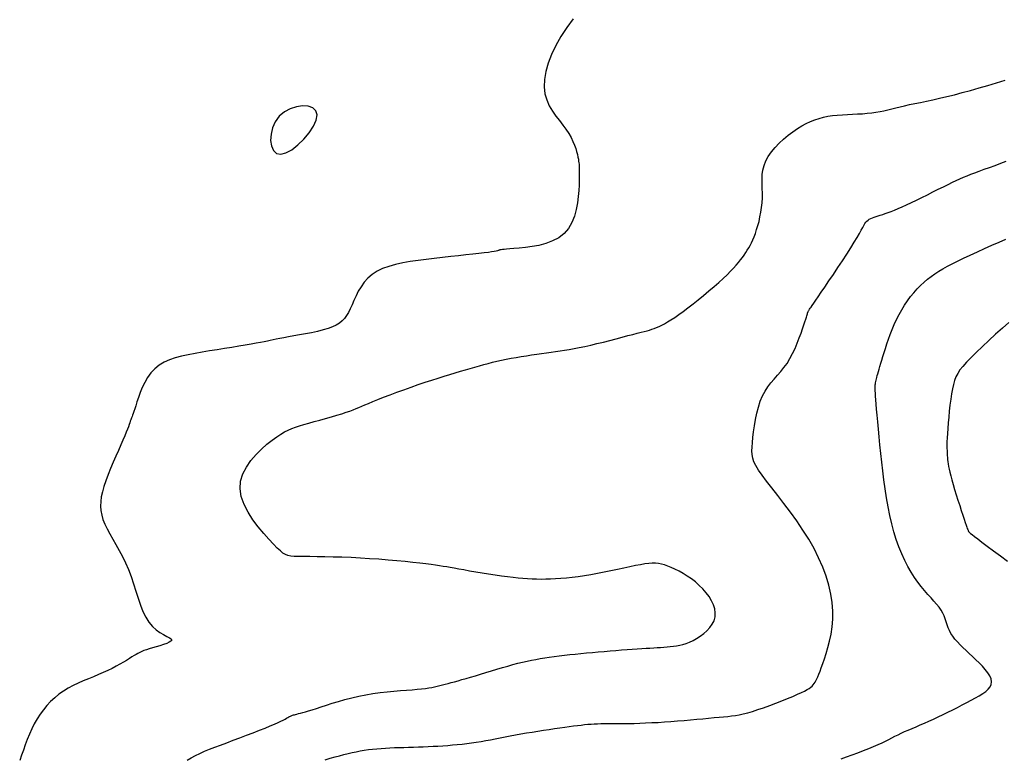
# Model space of a CAD drawing. Header units: millimetres. Extents: x 32690613 to 32693367, y 5343692 to 5344708.
# Tile 302 of 656: x 32692731 to 32692744, y 5344040 to 5344050. Entities that reach past the tile are written whole.
import ezdxf

# ---------------------------------------------------------------- set-up
doc = ezdxf.new("R2010")
doc.units = ezdxf.units.MM
doc.header["$LTSCALE"] = 20
for name, color, linetype in [('02-DGM_HL_492.50', 92, 'Continuous'), ('02-DGM_HL_493.00', 102, 'Continuous'), ('02-DGM_HL_493.50', 112, 'Continuous'), ('02-DGM_HL_494.00', 122, 'Continuous'), ('02-DGM_HL_494.50', 132, 'Continuous')]:
    doc.layers.add(name, color=color, linetype=linetype)

msp = doc.modelspace()

# ---------------------------------------------------------------- linework, layer by layer
at = {"layer": '02-DGM_HL_492.50', "elevation": 492.5, "flags": 128}
msp.add_lwpolyline([(32692738.439, 5344050.183), (32692738.354, 5344050.066), (32692738.278, 5344049.947), (32692738.211, 5344049.829), (32692738.155, 5344049.711), (32692738.111, 5344049.597), (32692738.079, 5344049.487), (32692738.061, 5344049.382), (32692738.057, 5344049.284), (32692738.068, 5344049.195), (32692738.092, 5344049.113), (32692738.125, 5344049.037), (32692738.165, 5344048.967), (32692738.21, 5344048.902), (32692738.257, 5344048.841), (32692738.303, 5344048.783), (32692738.344, 5344048.727), (32692738.38, 5344048.672), (32692738.411, 5344048.619), (32692738.436, 5344048.568), (32692738.456, 5344048.52), (32692738.472, 5344048.475), (32692738.484, 5344048.433), (32692738.494, 5344048.395), (32692738.502, 5344048.362), (32692738.507, 5344048.333), (32692738.511, 5344048.309), (32692738.514, 5344048.288), (32692738.516, 5344048.27), (32692738.517, 5344048.255), (32692738.518, 5344048.242), (32692738.518, 5344048.23), (32692738.519, 5344048.218), (32692738.519, 5344048.207), (32692738.52, 5344048.193), (32692738.52, 5344048.177), (32692738.52, 5344048.156), (32692738.52, 5344048.128), (32692738.52, 5344048.092), (32692738.518, 5344048.047), (32692738.516, 5344047.991), (32692738.512, 5344047.922), (32692738.506, 5344047.844), (32692738.496, 5344047.76), (32692738.479, 5344047.672), (32692738.455, 5344047.585), (32692738.421, 5344047.501), (32692738.377, 5344047.424), (32692738.32, 5344047.356), (32692738.249, 5344047.301), (32692738.168, 5344047.258), (32692738.08, 5344047.225), (32692737.988, 5344047.2), (32692737.897, 5344047.183), (32692737.81, 5344047.171), (32692737.729, 5344047.163), (32692737.66, 5344047.158), (32692737.605, 5344047.153), (32692737.562, 5344047.15), (32692737.531, 5344047.147), (32692737.508, 5344047.145), (32692737.492, 5344047.143), (32692737.482, 5344047.141), (32692737.474, 5344047.139), (32692737.469, 5344047.137), (32692737.462, 5344047.135), (32692737.454, 5344047.132), (32692737.442, 5344047.128), (32692737.424, 5344047.124), (32692737.4, 5344047.12), (32692737.366, 5344047.114), (32692737.323, 5344047.108), (32692737.267, 5344047.101), (32692737.198, 5344047.093), (32692737.118, 5344047.084), (32692737.028, 5344047.074), (32692736.93, 5344047.064), (32692736.827, 5344047.052), (32692736.72, 5344047.04), (32692736.611, 5344047.028), (32692736.503, 5344047.015), (32692736.397, 5344047.001), (32692736.294, 5344046.986), (32692736.195, 5344046.968), (32692736.101, 5344046.948), (32692736.013, 5344046.923), (32692735.931, 5344046.894), (32692735.858, 5344046.859), (32692735.792, 5344046.817), (32692735.736, 5344046.769), (32692735.688, 5344046.715), (32692735.647, 5344046.656), (32692735.611, 5344046.596), (32692735.581, 5344046.535), (32692735.553, 5344046.475), (32692735.528, 5344046.417), (32692735.505, 5344046.364), (32692735.481, 5344046.317), (32692735.455, 5344046.275), (32692735.428, 5344046.238), (32692735.397, 5344046.205), (32692735.361, 5344046.176), (32692735.319, 5344046.151), (32692735.27, 5344046.127), (32692735.213, 5344046.106), (32692735.147, 5344046.087), (32692735.074, 5344046.068), (32692734.996, 5344046.051), (32692734.917, 5344046.036), (32692734.838, 5344046.021), (32692734.762, 5344046.008), (32692734.691, 5344045.996), (32692734.629, 5344045.985), (32692734.576, 5344045.975), (32692734.531, 5344045.966), (32692734.49, 5344045.958), (32692734.452, 5344045.949), (32692734.414, 5344045.941), (32692734.372, 5344045.932), (32692734.324, 5344045.922), (32692734.267, 5344045.912), (32692734.199, 5344045.9), (32692734.122, 5344045.887), (32692734.037, 5344045.873), (32692733.945, 5344045.858), (32692733.85, 5344045.842), (32692733.752, 5344045.827), (32692733.653, 5344045.811), (32692733.556, 5344045.795), (32692733.462, 5344045.778), (32692733.371, 5344045.761), (32692733.284, 5344045.742), (32692733.202, 5344045.72), (32692733.125, 5344045.693), (32692733.054, 5344045.661), (32692732.989, 5344045.623), (32692732.932, 5344045.577), (32692732.881, 5344045.522), (32692732.837, 5344045.461), (32692732.799, 5344045.396), (32692732.767, 5344045.33), (32692732.74, 5344045.263), (32692732.717, 5344045.2), (32692732.697, 5344045.141), (32692732.681, 5344045.09), (32692732.668, 5344045.048), (32692732.657, 5344045.014), (32692732.647, 5344044.987), (32692732.639, 5344044.966), (32692732.632, 5344044.948), (32692732.626, 5344044.932), (32692732.621, 5344044.918), (32692732.615, 5344044.903), (32692732.609, 5344044.886), (32692732.603, 5344044.866), (32692732.594, 5344044.842), (32692732.584, 5344044.814), (32692732.572, 5344044.78), (32692732.556, 5344044.74), (32692732.537, 5344044.693), (32692732.513, 5344044.637), (32692732.485, 5344044.574), (32692732.453, 5344044.502), (32692732.419, 5344044.426), (32692732.384, 5344044.346), (32692732.35, 5344044.265), (32692732.317, 5344044.183), (32692732.288, 5344044.103), (32692732.262, 5344044.028), (32692732.243, 5344043.957), (32692732.228, 5344043.891), (32692732.22, 5344043.828), (32692732.218, 5344043.768), (32692732.222, 5344043.709), (32692732.233, 5344043.651), (32692732.249, 5344043.592), (32692732.273, 5344043.531), (32692732.303, 5344043.469), (32692732.338, 5344043.403), (32692732.378, 5344043.334), (32692732.42, 5344043.262), (32692732.463, 5344043.186), (32692732.506, 5344043.107), (32692732.548, 5344043.023), (32692732.586, 5344042.935), (32692732.621, 5344042.842), (32692732.653, 5344042.747), (32692732.683, 5344042.651), (32692732.713, 5344042.558), (32692732.743, 5344042.467), (32692732.776, 5344042.383), (32692732.812, 5344042.306), (32692732.854, 5344042.24), (32692732.9, 5344042.185), (32692732.95, 5344042.14), (32692733, 5344042.105), (32692733.048, 5344042.077), (32692733.09, 5344042.054), (32692733.124, 5344042.036), (32692733.146, 5344042.021), (32692733.154, 5344042.006), (32692733.145, 5344041.992), (32692733.123, 5344041.977), (32692733.089, 5344041.962), (32692733.047, 5344041.947), (32692733, 5344041.932), (32692732.951, 5344041.918), (32692732.903, 5344041.904), (32692732.859, 5344041.891), (32692732.821, 5344041.879), (32692732.788, 5344041.868), (32692732.76, 5344041.856), (32692732.734, 5344041.844), (32692732.71, 5344041.831), (32692732.686, 5344041.817), (32692732.66, 5344041.801), (32692732.631, 5344041.783), (32692732.598, 5344041.762), (32692732.56, 5344041.739), (32692732.518, 5344041.714), (32692732.473, 5344041.688), (32692732.423, 5344041.661), (32692732.37, 5344041.633), (32692732.314, 5344041.605), (32692732.254, 5344041.578), (32692732.191, 5344041.551), (32692732.126, 5344041.524), (32692732.059, 5344041.497), (32692731.991, 5344041.468), (32692731.924, 5344041.438), (32692731.857, 5344041.406), (32692731.792, 5344041.372), (32692731.73, 5344041.334), (32692731.67, 5344041.292), (32692731.614, 5344041.246), (32692731.561, 5344041.197), (32692731.512, 5344041.145), (32692731.466, 5344041.089), (32692731.422, 5344041.03), (32692731.383, 5344040.968), (32692731.346, 5344040.904), (32692731.313, 5344040.837), (32692731.282, 5344040.768), (32692731.254, 5344040.699), (32692731.227, 5344040.628), (32692731.202, 5344040.558), (32692731.178, 5344040.489), (32692731.154, 5344040.422)], dxfattribs=at)
msp.add_lwpolyline([(32692735.069, 5344048.917), (32692735.053, 5344048.971), (32692735.011, 5344049.009), (32692734.951, 5344049.03), (32692734.877, 5344049.035), (32692734.796, 5344049.024), (32692734.714, 5344048.997), (32692734.637, 5344048.955), (32692734.57, 5344048.898), (32692734.518, 5344048.826), (32692734.482, 5344048.746), (32692734.462, 5344048.662), (32692734.457, 5344048.581), (32692734.468, 5344048.508), (32692734.493, 5344048.449), (32692734.534, 5344048.411), (32692734.589, 5344048.398), (32692734.658, 5344048.416), (32692734.735, 5344048.459), (32692734.816, 5344048.521), (32692734.894, 5344048.598), (32692734.964, 5344048.682), (32692735.021, 5344048.767), (32692735.057, 5344048.848)], close=True, dxfattribs=at)
at = {"layer": '02-DGM_HL_493.00', "elevation": 493, "flags": 128}
msp.add_lwpolyline([(32692733.357, 5344040.424), (32692733.411, 5344040.457), (32692733.467, 5344040.487), (32692733.525, 5344040.515), (32692733.586, 5344040.542), (32692733.651, 5344040.568), (32692733.721, 5344040.596), (32692733.797, 5344040.624), (32692733.878, 5344040.655), (32692733.964, 5344040.687), (32692734.053, 5344040.72), (32692734.141, 5344040.754), (32692734.227, 5344040.787), (32692734.309, 5344040.818), (32692734.384, 5344040.848), (32692734.451, 5344040.875), (32692734.507, 5344040.899), (32692734.554, 5344040.919), (32692734.592, 5344040.937), (32692734.622, 5344040.953), (32692734.647, 5344040.966), (32692734.666, 5344040.977), (32692734.682, 5344040.986), (32692734.695, 5344040.994), (32692734.706, 5344041), (32692734.716, 5344041.005), (32692734.725, 5344041.01), (32692734.735, 5344041.013), (32692734.745, 5344041.017), (32692734.757, 5344041.02), (32692734.77, 5344041.024), (32692734.785, 5344041.028), (32692734.803, 5344041.032), (32692734.824, 5344041.038), (32692734.85, 5344041.044), (32692734.88, 5344041.053), (32692734.915, 5344041.063), (32692734.957, 5344041.075), (32692735.004, 5344041.089), (32692735.06, 5344041.107), (32692735.122, 5344041.127), (32692735.192, 5344041.15), (32692735.268, 5344041.174), (32692735.349, 5344041.198), (32692735.435, 5344041.223), (32692735.524, 5344041.246), (32692735.616, 5344041.268), (32692735.709, 5344041.287), (32692735.803, 5344041.302), (32692735.897, 5344041.315), (32692735.989, 5344041.326), (32692736.079, 5344041.334), (32692736.164, 5344041.341), (32692736.245, 5344041.347), (32692736.319, 5344041.352), (32692736.386, 5344041.358), (32692736.444, 5344041.363), (32692736.494, 5344041.369), (32692736.539, 5344041.376), (32692736.579, 5344041.383), (32692736.615, 5344041.39), (32692736.65, 5344041.398), (32692736.683, 5344041.407), (32692736.718, 5344041.415), (32692736.753, 5344041.425), (32692736.792, 5344041.435), (32692736.832, 5344041.446), (32692736.876, 5344041.458), (32692736.924, 5344041.471), (32692736.974, 5344041.485), (32692737.03, 5344041.501), (32692737.089, 5344041.518), (32692737.153, 5344041.537), (32692737.221, 5344041.558), (32692737.291, 5344041.579), (32692737.363, 5344041.601), (32692737.436, 5344041.623), (32692737.508, 5344041.644), (32692737.579, 5344041.664), (32692737.646, 5344041.683), (32692737.711, 5344041.7), (32692737.772, 5344041.715), (32692737.832, 5344041.729), (32692737.89, 5344041.741), (32692737.947, 5344041.752), (32692738.005, 5344041.763), (32692738.064, 5344041.772), (32692738.125, 5344041.781), (32692738.188, 5344041.79), (32692738.255, 5344041.798), (32692738.323, 5344041.806), (32692738.393, 5344041.814), (32692738.466, 5344041.822), (32692738.54, 5344041.829), (32692738.616, 5344041.836), (32692738.692, 5344041.843), (32692738.77, 5344041.85), (32692738.848, 5344041.857), (32692738.926, 5344041.864), (32692739.002, 5344041.87), (32692739.076, 5344041.876), (32692739.148, 5344041.881), (32692739.217, 5344041.886), (32692739.282, 5344041.891), (32692739.342, 5344041.895), (32692739.398, 5344041.898), (32692739.45, 5344041.901), (32692739.499, 5344041.904), (32692739.546, 5344041.907), (32692739.59, 5344041.909), (32692739.633, 5344041.912), (32692739.675, 5344041.915), (32692739.716, 5344041.919), (32692739.758, 5344041.924), (32692739.799, 5344041.93), (32692739.841, 5344041.938), (32692739.883, 5344041.948), (32692739.926, 5344041.962), (32692739.971, 5344041.979), (32692740.017, 5344042.001), (32692740.064, 5344042.026), (32692740.112, 5344042.057), (32692740.157, 5344042.091), (32692740.2, 5344042.129), (32692740.238, 5344042.17), (32692740.27, 5344042.214), (32692740.293, 5344042.261), (32692740.307, 5344042.311), (32692740.31, 5344042.363), (32692740.302, 5344042.416), (32692740.285, 5344042.469), (32692740.26, 5344042.523), (32692740.228, 5344042.577), (32692740.19, 5344042.629), (32692740.146, 5344042.679), (32692740.099, 5344042.726), (32692740.048, 5344042.77), (32692739.995, 5344042.811), (32692739.94, 5344042.848), (32692739.886, 5344042.881), (32692739.832, 5344042.911), (32692739.779, 5344042.937), (32692739.729, 5344042.96), (32692739.683, 5344042.979), (32692739.64, 5344042.994), (32692739.6, 5344043.005), (32692739.561, 5344043.013), (32692739.522, 5344043.016), (32692739.48, 5344043.017), (32692739.434, 5344043.014), (32692739.384, 5344043.008), (32692739.325, 5344042.998), (32692739.259, 5344042.985), (32692739.186, 5344042.97), (32692739.106, 5344042.953), (32692739.023, 5344042.935), (32692738.936, 5344042.916), (32692738.848, 5344042.898), (32692738.759, 5344042.88), (32692738.672, 5344042.864), (32692738.588, 5344042.851), (32692738.506, 5344042.839), (32692738.427, 5344042.83), (32692738.351, 5344042.822), (32692738.278, 5344042.816), (32692738.208, 5344042.811), (32692738.141, 5344042.808), (32692738.077, 5344042.806), (32692738.016, 5344042.805), (32692737.957, 5344042.806), (32692737.898, 5344042.807), (32692737.839, 5344042.81), (32692737.778, 5344042.814), (32692737.715, 5344042.82), (32692737.647, 5344042.827), (32692737.574, 5344042.836), (32692737.495, 5344042.847), (32692737.412, 5344042.859), (32692737.326, 5344042.873), (32692737.24, 5344042.887), (32692737.156, 5344042.901), (32692737.075, 5344042.914), (32692737, 5344042.928), (32692736.932, 5344042.94), (32692736.874, 5344042.95), (32692736.822, 5344042.96), (32692736.774, 5344042.968), (32692736.728, 5344042.976), (32692736.68, 5344042.984), (32692736.628, 5344042.991), (32692736.569, 5344042.999), (32692736.5, 5344043.008), (32692736.419, 5344043.018), (32692736.327, 5344043.028), (32692736.226, 5344043.038), (32692736.117, 5344043.049), (32692736.002, 5344043.059), (32692735.882, 5344043.069), (32692735.76, 5344043.077), (32692735.638, 5344043.085), (32692735.515, 5344043.091), (32692735.396, 5344043.095), (32692735.28, 5344043.098), (32692735.17, 5344043.101), (32692735.068, 5344043.103), (32692734.974, 5344043.104), (32692734.892, 5344043.105), (32692734.823, 5344043.106), (32692734.767, 5344043.107), (32692734.722, 5344043.111), (32692734.685, 5344043.118), (32692734.652, 5344043.13), (32692734.619, 5344043.149), (32692734.585, 5344043.178), (32692734.544, 5344043.217), (32692734.495, 5344043.268), (32692734.434, 5344043.332), (32692734.365, 5344043.409), (32692734.293, 5344043.495), (32692734.223, 5344043.589), (32692734.159, 5344043.688), (32692734.107, 5344043.79), (32692734.07, 5344043.894), (32692734.054, 5344043.997), (32692734.062, 5344044.096), (32692734.092, 5344044.192), (32692734.138, 5344044.283), (32692734.197, 5344044.368), (32692734.265, 5344044.447), (32692734.336, 5344044.518), (32692734.408, 5344044.582), (32692734.476, 5344044.636), (32692734.537, 5344044.681), (32692734.591, 5344044.717), (32692734.641, 5344044.746), (32692734.688, 5344044.77), (32692734.735, 5344044.79), (32692734.784, 5344044.808), (32692734.837, 5344044.824), (32692734.895, 5344044.841), (32692734.96, 5344044.86), (32692735.031, 5344044.88), (32692735.106, 5344044.901), (32692735.181, 5344044.922), (32692735.256, 5344044.943), (32692735.327, 5344044.964), (32692735.393, 5344044.984), (32692735.452, 5344045.003), (32692735.501, 5344045.02), (32692735.544, 5344045.036), (32692735.582, 5344045.051), (32692735.619, 5344045.066), (32692735.656, 5344045.083), (32692735.697, 5344045.101), (32692735.744, 5344045.121), (32692735.801, 5344045.145), (32692735.868, 5344045.171), (32692735.944, 5344045.201), (32692736.028, 5344045.233), (32692736.118, 5344045.266), (32692736.211, 5344045.3), (32692736.306, 5344045.334), (32692736.4, 5344045.367), (32692736.491, 5344045.398), (32692736.578, 5344045.427), (32692736.661, 5344045.454), (32692736.74, 5344045.479), (32692736.815, 5344045.502), (32692736.887, 5344045.523), (32692736.955, 5344045.543), (32692737.021, 5344045.562), (32692737.084, 5344045.58), (32692737.145, 5344045.598), (32692737.204, 5344045.615), (32692737.262, 5344045.631), (32692737.319, 5344045.646), (32692737.377, 5344045.661), (32692737.436, 5344045.675), (32692737.496, 5344045.689), (32692737.558, 5344045.702), (32692737.622, 5344045.714), (32692737.688, 5344045.726), (32692737.756, 5344045.738), (32692737.824, 5344045.748), (32692737.892, 5344045.759), (32692737.959, 5344045.768), (32692738.024, 5344045.777), (32692738.088, 5344045.786), (32692738.149, 5344045.794), (32692738.208, 5344045.802), (32692738.267, 5344045.81), (32692738.326, 5344045.819), (32692738.387, 5344045.829), (32692738.451, 5344045.841), (32692738.519, 5344045.854), (32692738.591, 5344045.87), (32692738.67, 5344045.887), (32692738.752, 5344045.907), (32692738.837, 5344045.928), (32692738.922, 5344045.95), (32692739.006, 5344045.972), (32692739.085, 5344045.992), (32692739.159, 5344046.012), (32692739.226, 5344046.029), (32692739.283, 5344046.044), (32692739.332, 5344046.056), (32692739.375, 5344046.067), (32692739.412, 5344046.077), (32692739.445, 5344046.086), (32692739.476, 5344046.096), (32692739.506, 5344046.107), (32692739.537, 5344046.119), (32692739.569, 5344046.133), (32692739.604, 5344046.15), (32692739.641, 5344046.169), (32692739.682, 5344046.193), (32692739.726, 5344046.22), (32692739.775, 5344046.251), (32692739.828, 5344046.288), (32692739.886, 5344046.33), (32692739.949, 5344046.377), (32692740.017, 5344046.429), (32692740.086, 5344046.484), (32692740.156, 5344046.542), (32692740.226, 5344046.6), (32692740.293, 5344046.657), (32692740.356, 5344046.713), (32692740.414, 5344046.766), (32692740.465, 5344046.814), (32692740.51, 5344046.859), (32692740.55, 5344046.901), (32692740.584, 5344046.939), (32692740.615, 5344046.975), (32692740.642, 5344047.009), (32692740.666, 5344047.042), (32692740.689, 5344047.073), (32692740.71, 5344047.104), (32692740.73, 5344047.135), (32692740.749, 5344047.167), (32692740.768, 5344047.199), (32692740.786, 5344047.234), (32692740.803, 5344047.272), (32692740.82, 5344047.313), (32692740.837, 5344047.357), (32692740.854, 5344047.407), (32692740.87, 5344047.46), (32692740.885, 5344047.516), (32692740.898, 5344047.575), (32692740.91, 5344047.636), (32692740.919, 5344047.699), (32692740.926, 5344047.761), (32692740.929, 5344047.824), (32692740.93, 5344047.887), (32692740.928, 5344047.948), (32692740.926, 5344048.009), (32692740.926, 5344048.07), (32692740.928, 5344048.131), (32692740.936, 5344048.191), (32692740.951, 5344048.251), (32692740.974, 5344048.311), (32692741.006, 5344048.371), (32692741.048, 5344048.431), (32692741.096, 5344048.489), (32692741.15, 5344048.546), (32692741.208, 5344048.599), (32692741.268, 5344048.65), (32692741.329, 5344048.696), (32692741.39, 5344048.737), (32692741.449, 5344048.774), (32692741.506, 5344048.805), (32692741.563, 5344048.831), (32692741.619, 5344048.853), (32692741.675, 5344048.871), (32692741.733, 5344048.886), (32692741.792, 5344048.898), (32692741.853, 5344048.907), (32692741.916, 5344048.914), (32692741.982, 5344048.919), (32692742.048, 5344048.923), (32692742.115, 5344048.927), (32692742.181, 5344048.93), (32692742.246, 5344048.933), (32692742.308, 5344048.938), (32692742.368, 5344048.943), (32692742.424, 5344048.951), (32692742.478, 5344048.96), (32692742.53, 5344048.971), (32692742.581, 5344048.983), (32692742.633, 5344048.996), (32692742.686, 5344049.009), (32692742.742, 5344049.023), (32692742.802, 5344049.038), (32692742.866, 5344049.052), (32692742.936, 5344049.067), (32692743.01, 5344049.082), (32692743.089, 5344049.099), (32692743.173, 5344049.117), (32692743.262, 5344049.137), (32692743.357, 5344049.159), (32692743.457, 5344049.183), (32692743.561, 5344049.21), (32692743.67, 5344049.24), (32692743.782, 5344049.271), (32692743.896, 5344049.305), (32692744.011, 5344049.339), (32692744.124, 5344049.375)], dxfattribs=at)
at = {"layer": '02-DGM_HL_493.50', "elevation": 493.5, "flags": 128}
msp.add_lwpolyline([(32692735.175, 5344040.431), (32692735.241, 5344040.45), (32692735.304, 5344040.468), (32692735.364, 5344040.484), (32692735.422, 5344040.499), (32692735.477, 5344040.513), (32692735.531, 5344040.526), (32692735.584, 5344040.537), (32692735.637, 5344040.547), (32692735.689, 5344040.556), (32692735.743, 5344040.564), (32692735.797, 5344040.57), (32692735.853, 5344040.576), (32692735.91, 5344040.58), (32692735.968, 5344040.584), (32692736.027, 5344040.587), (32692736.087, 5344040.59), (32692736.149, 5344040.592), (32692736.211, 5344040.594), (32692736.273, 5344040.596), (32692736.337, 5344040.598), (32692736.401, 5344040.6), (32692736.465, 5344040.602), (32692736.53, 5344040.605), (32692736.595, 5344040.608), (32692736.659, 5344040.611), (32692736.724, 5344040.615), (32692736.787, 5344040.619), (32692736.851, 5344040.625), (32692736.914, 5344040.631), (32692736.977, 5344040.637), (32692737.039, 5344040.644), (32692737.102, 5344040.653), (32692737.164, 5344040.662), (32692737.226, 5344040.671), (32692737.289, 5344040.682), (32692737.351, 5344040.694), (32692737.414, 5344040.706), (32692737.478, 5344040.718), (32692737.543, 5344040.731), (32692737.61, 5344040.744), (32692737.679, 5344040.757), (32692737.75, 5344040.77), (32692737.823, 5344040.783), (32692737.898, 5344040.795), (32692737.973, 5344040.807), (32692738.048, 5344040.819), (32692738.122, 5344040.83), (32692738.194, 5344040.841), (32692738.263, 5344040.85), (32692738.327, 5344040.86), (32692738.387, 5344040.868), (32692738.442, 5344040.876), (32692738.494, 5344040.882), (32692738.543, 5344040.888), (32692738.589, 5344040.893), (32692738.633, 5344040.897), (32692738.675, 5344040.901), (32692738.717, 5344040.903), (32692738.76, 5344040.905), (32692738.802, 5344040.906), (32692738.846, 5344040.906), (32692738.892, 5344040.906), (32692738.94, 5344040.906), (32692738.992, 5344040.906), (32692739.047, 5344040.906), (32692739.107, 5344040.907), (32692739.172, 5344040.908), (32692739.242, 5344040.909), (32692739.316, 5344040.912), (32692739.393, 5344040.915), (32692739.473, 5344040.919), (32692739.556, 5344040.923), (32692739.64, 5344040.928), (32692739.726, 5344040.934), (32692739.812, 5344040.941), (32692739.898, 5344040.948), (32692739.983, 5344040.956), (32692740.066, 5344040.964), (32692740.146, 5344040.971), (32692740.222, 5344040.979), (32692740.294, 5344040.986), (32692740.359, 5344040.992), (32692740.418, 5344040.997), (32692740.473, 5344041.002), (32692740.524, 5344041.008), (32692740.574, 5344041.015), (32692740.625, 5344041.023), (32692740.678, 5344041.034), (32692740.736, 5344041.049), (32692740.799, 5344041.067), (32692740.87, 5344041.09), (32692740.946, 5344041.116), (32692741.026, 5344041.145), (32692741.106, 5344041.175), (32692741.185, 5344041.206), (32692741.261, 5344041.236), (32692741.33, 5344041.265), (32692741.392, 5344041.292), (32692741.443, 5344041.315), (32692741.485, 5344041.335), (32692741.519, 5344041.354), (32692741.547, 5344041.37), (32692741.568, 5344041.386), (32692741.586, 5344041.401), (32692741.6, 5344041.416), (32692741.612, 5344041.433), (32692741.624, 5344041.451), (32692741.635, 5344041.471), (32692741.647, 5344041.495), (32692741.659, 5344041.523), (32692741.673, 5344041.557), (32692741.688, 5344041.596), (32692741.705, 5344041.642), (32692741.724, 5344041.696), (32692741.747, 5344041.759), (32692741.77, 5344041.829), (32692741.793, 5344041.908), (32692741.815, 5344041.992), (32692741.834, 5344042.084), (32692741.848, 5344042.18), (32692741.856, 5344042.282), (32692741.856, 5344042.388), (32692741.847, 5344042.499), (32692741.829, 5344042.612), (32692741.802, 5344042.728), (32692741.767, 5344042.846), (32692741.723, 5344042.967), (32692741.67, 5344043.088), (32692741.61, 5344043.21), (32692741.541, 5344043.332), (32692741.464, 5344043.454), (32692741.382, 5344043.574), (32692741.298, 5344043.691), (32692741.213, 5344043.803), (32692741.131, 5344043.909), (32692741.054, 5344044.008), (32692740.985, 5344044.097), (32692740.926, 5344044.176), (32692740.879, 5344044.243), (32692740.844, 5344044.301), (32692740.819, 5344044.353), (32692740.803, 5344044.4), (32692740.794, 5344044.447), (32692740.791, 5344044.494), (32692740.793, 5344044.546), (32692740.798, 5344044.604), (32692740.805, 5344044.672), (32692740.813, 5344044.746), (32692740.825, 5344044.825), (32692740.839, 5344044.907), (32692740.856, 5344044.99), (32692740.877, 5344045.071), (32692740.902, 5344045.148), (32692740.931, 5344045.219), (32692740.965, 5344045.283), (32692741.002, 5344045.34), (32692741.042, 5344045.392), (32692741.085, 5344045.441), (32692741.128, 5344045.49), (32692741.171, 5344045.539), (32692741.213, 5344045.591), (32692741.254, 5344045.647), (32692741.292, 5344045.709), (32692741.327, 5344045.776), (32692741.359, 5344045.844), (32692741.389, 5344045.914), (32692741.415, 5344045.981), (32692741.439, 5344046.045), (32692741.459, 5344046.103), (32692741.476, 5344046.154), (32692741.49, 5344046.195), (32692741.5, 5344046.228), (32692741.508, 5344046.254), (32692741.514, 5344046.273), (32692741.519, 5344046.287), (32692741.522, 5344046.297), (32692741.524, 5344046.304), (32692741.525, 5344046.31), (32692741.526, 5344046.314), (32692741.527, 5344046.318), (32692741.529, 5344046.322), (32692741.531, 5344046.327), (32692741.533, 5344046.331), (32692741.536, 5344046.337), (32692741.54, 5344046.343), (32692741.545, 5344046.35), (32692741.551, 5344046.36), (32692741.56, 5344046.372), (32692741.571, 5344046.388), (32692741.586, 5344046.41), (32692741.606, 5344046.439), (32692741.632, 5344046.477), (32692741.665, 5344046.524), (32692741.704, 5344046.582), (32692741.752, 5344046.652), (32692741.806, 5344046.732), (32692741.864, 5344046.818), (32692741.924, 5344046.907), (32692741.983, 5344046.997), (32692742.04, 5344047.085), (32692742.093, 5344047.167), (32692742.139, 5344047.24), (32692742.177, 5344047.303), (32692742.207, 5344047.356), (32692742.231, 5344047.399), (32692742.25, 5344047.434), (32692742.265, 5344047.463), (32692742.279, 5344047.486), (32692742.292, 5344047.505), (32692742.305, 5344047.52), (32692742.32, 5344047.533), (32692742.337, 5344047.544), (32692742.356, 5344047.554), (32692742.377, 5344047.564), (32692742.401, 5344047.572), (32692742.426, 5344047.58), (32692742.453, 5344047.589), (32692742.482, 5344047.597), (32692742.513, 5344047.607), (32692742.546, 5344047.618), (32692742.583, 5344047.631), (32692742.623, 5344047.646), (32692742.667, 5344047.663), (32692742.715, 5344047.683), (32692742.768, 5344047.706), (32692742.827, 5344047.733), (32692742.891, 5344047.763), (32692742.959, 5344047.796), (32692743.03, 5344047.831), (32692743.103, 5344047.867), (32692743.175, 5344047.903), (32692743.245, 5344047.939), (32692743.312, 5344047.972), (32692743.374, 5344048.003), (32692743.43, 5344048.03), (32692743.481, 5344048.054), (32692743.53, 5344048.075), (32692743.576, 5344048.096), (32692743.624, 5344048.115), (32692743.673, 5344048.135), (32692743.726, 5344048.155), (32692743.784, 5344048.177), (32692743.849, 5344048.201), (32692743.919, 5344048.226), (32692743.992, 5344048.253), (32692744.066, 5344048.28), (32692744.139, 5344048.306)], dxfattribs=at)
at = {"layer": '02-DGM_HL_494.00', "elevation": 494, "flags": 128}
msp.add_lwpolyline([(32692741.968, 5344040.442), (32692742.038, 5344040.468), (32692742.111, 5344040.495), (32692742.186, 5344040.523), (32692742.259, 5344040.551), (32692742.329, 5344040.579), (32692742.394, 5344040.606), (32692742.452, 5344040.631), (32692742.504, 5344040.655), (32692742.551, 5344040.677), (32692742.594, 5344040.699), (32692742.635, 5344040.72), (32692742.675, 5344040.74), (32692742.715, 5344040.76), (32692742.757, 5344040.78), (32692742.802, 5344040.801), (32692742.849, 5344040.822), (32692742.899, 5344040.843), (32692742.952, 5344040.866), (32692743.006, 5344040.889), (32692743.063, 5344040.914), (32692743.122, 5344040.94), (32692743.182, 5344040.967), (32692743.244, 5344040.996), (32692743.308, 5344041.026), (32692743.372, 5344041.057), (32692743.435, 5344041.089), (32692743.499, 5344041.12), (32692743.561, 5344041.152), (32692743.621, 5344041.184), (32692743.679, 5344041.214), (32692743.734, 5344041.244), (32692743.785, 5344041.272), (32692743.831, 5344041.301), (32692743.871, 5344041.33), (32692743.903, 5344041.36), (32692743.927, 5344041.391), (32692743.942, 5344041.423), (32692743.946, 5344041.458), (32692743.939, 5344041.496), (32692743.922, 5344041.535), (32692743.897, 5344041.576), (32692743.864, 5344041.619), (32692743.827, 5344041.661), (32692743.785, 5344041.705), (32692743.741, 5344041.747), (32692743.697, 5344041.789), (32692743.653, 5344041.829), (32692743.61, 5344041.869), (32692743.57, 5344041.907), (32692743.532, 5344041.945), (32692743.496, 5344041.982), (32692743.464, 5344042.019), (32692743.436, 5344042.056), (32692743.412, 5344042.093), (32692743.393, 5344042.131), (32692743.376, 5344042.169), (32692743.363, 5344042.207), (32692743.35, 5344042.246), (32692743.336, 5344042.284), (32692743.322, 5344042.323), (32692743.304, 5344042.362), (32692743.282, 5344042.401), (32692743.255, 5344042.439), (32692743.223, 5344042.479), (32692743.187, 5344042.519), (32692743.149, 5344042.562), (32692743.107, 5344042.607), (32692743.064, 5344042.656), (32692743.019, 5344042.71), (32692742.975, 5344042.768), (32692742.93, 5344042.831), (32692742.886, 5344042.9), (32692742.844, 5344042.975), (32692742.803, 5344043.055), (32692742.763, 5344043.141), (32692742.726, 5344043.232), (32692742.692, 5344043.328), (32692742.66, 5344043.429), (32692742.632, 5344043.536), (32692742.606, 5344043.646), (32692742.584, 5344043.76), (32692742.563, 5344043.877), (32692742.545, 5344043.994), (32692742.529, 5344044.113), (32692742.514, 5344044.231), (32692742.501, 5344044.348), (32692742.488, 5344044.463), (32692742.476, 5344044.574), (32692742.466, 5344044.682), (32692742.456, 5344044.783), (32692742.447, 5344044.878), (32692742.44, 5344044.965), (32692742.433, 5344045.043), (32692742.427, 5344045.111), (32692742.423, 5344045.168), (32692742.42, 5344045.215), (32692742.417, 5344045.253), (32692742.415, 5344045.284), (32692742.414, 5344045.309), (32692742.414, 5344045.33), (32692742.415, 5344045.347), (32692742.416, 5344045.363), (32692742.418, 5344045.378), (32692742.42, 5344045.393), (32692742.423, 5344045.409), (32692742.426, 5344045.425), (32692742.43, 5344045.443), (32692742.435, 5344045.463), (32692742.441, 5344045.486), (32692742.448, 5344045.511), (32692742.456, 5344045.54), (32692742.466, 5344045.572), (32692742.476, 5344045.608), (32692742.488, 5344045.648), (32692742.501, 5344045.691), (32692742.515, 5344045.738), (32692742.531, 5344045.789), (32692742.549, 5344045.844), (32692742.569, 5344045.902), (32692742.59, 5344045.964), (32692742.613, 5344046.028), (32692742.639, 5344046.093), (32692742.666, 5344046.159), (32692742.696, 5344046.225), (32692742.728, 5344046.29), (32692742.763, 5344046.352), (32692742.799, 5344046.413), (32692742.838, 5344046.47), (32692742.879, 5344046.525), (32692742.922, 5344046.577), (32692742.966, 5344046.626), (32692743.011, 5344046.672), (32692743.057, 5344046.715), (32692743.104, 5344046.755), (32692743.151, 5344046.792), (32692743.199, 5344046.827), (32692743.25, 5344046.86), (32692743.305, 5344046.893), (32692743.364, 5344046.926), (32692743.428, 5344046.959), (32692743.499, 5344046.994), (32692743.578, 5344047.032), (32692743.666, 5344047.073), (32692743.759, 5344047.115), (32692743.855, 5344047.158), (32692743.951, 5344047.201), (32692744.045, 5344047.243), (32692744.133, 5344047.282)], dxfattribs=at)
at = {"layer": '02-DGM_HL_494.50', "elevation": 494.5, "flags": 128}
msp.add_lwpolyline([(32692744.173, 5344046.186), (32692744.088, 5344046.11), (32692744, 5344046.03), (32692743.911, 5344045.948), (32692743.825, 5344045.868), (32692743.744, 5344045.792), (32692743.674, 5344045.722), (32692743.615, 5344045.661), (32692743.567, 5344045.608), (32692743.529, 5344045.56), (32692743.5, 5344045.514), (32692743.477, 5344045.469), (32692743.459, 5344045.422), (32692743.444, 5344045.371), (32692743.432, 5344045.314), (32692743.42, 5344045.248), (32692743.409, 5344045.176), (32692743.399, 5344045.099), (32692743.39, 5344045.02), (32692743.382, 5344044.94), (32692743.374, 5344044.863), (32692743.369, 5344044.79), (32692743.364, 5344044.723), (32692743.361, 5344044.665), (32692743.359, 5344044.614), (32692743.358, 5344044.569), (32692743.359, 5344044.53), (32692743.36, 5344044.496), (32692743.361, 5344044.464), (32692743.363, 5344044.436), (32692743.366, 5344044.408), (32692743.368, 5344044.381), (32692743.371, 5344044.353), (32692743.375, 5344044.324), (32692743.38, 5344044.292), (32692743.387, 5344044.255), (32692743.396, 5344044.215), (32692743.408, 5344044.168), (32692743.422, 5344044.114), (32692743.44, 5344044.053), (32692743.46, 5344043.986), (32692743.482, 5344043.916), (32692743.504, 5344043.845), (32692743.527, 5344043.775), (32692743.548, 5344043.709), (32692743.568, 5344043.648), (32692743.586, 5344043.595), (32692743.6, 5344043.552), (32692743.611, 5344043.519), (32692743.62, 5344043.493), (32692743.627, 5344043.473), (32692743.632, 5344043.46), (32692743.636, 5344043.45), (32692743.638, 5344043.443), (32692743.641, 5344043.439), (32692743.643, 5344043.434), (32692743.647, 5344043.429), (32692743.655, 5344043.421), (32692743.669, 5344043.41), (32692743.69, 5344043.393), (32692743.721, 5344043.369), (32692743.764, 5344043.337), (32692743.819, 5344043.295), (32692743.89, 5344043.243), (32692743.972, 5344043.182), (32692744.062, 5344043.115), (32692744.157, 5344043.045)], dxfattribs=at)

doc.saveas('drawing.dxf')
